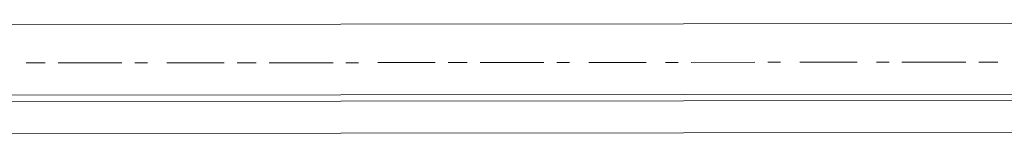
# Model space of a CAD drawing. Header units: inches. Extents: x -5850 to 5646, y 8947 to 13007.
# Tile 514 of 548: x 949 to 1014, y 11422 to 11429. Entities that reach past the tile are written whole.
import ezdxf

# ---------------------------------------------------------------- set-up
doc = ezdxf.new("R2010")
doc.units = ezdxf.units.IN
doc.header["$MEASUREMENT"] = 0
doc.layers.add('at_Entity', color=7, linetype='Continuous')

msp = doc.modelspace()

# ---------------------------------------------------------------- linework, layer by layer
at = {"layer": 'at_Entity', "color": 7, "lineweight": 20}
for p, q in [((917.109, 11428.948), (1300.65, 11429.29)), ((917.113, 11424.297), (1335.713, 11424.671)), ((886.706, 11423.851), (1300.654, 11424.221)), ((1335.715, 11422.139), (886.707, 11421.738))]:
    msp.add_line(p, q, dxfattribs=at)
at = {"layer": 'at_Entity', "color": 3, "lineweight": 20}
for p, q in [((950.905, 11426.441), (949.639, 11426.439)), ((955.974, 11426.445), (951.752, 11426.441)), ((957.663, 11426.447), (956.821, 11426.446)), ((962.732, 11426.451), (958.929, 11426.448)), ((964.846, 11426.453), (963.574, 11426.452)), ((969.915, 11426.457), (965.688, 11426.454)), ((971.604, 11426.459), (970.757, 11426.458)), ((976.673, 11426.464), (972.87, 11426.46)), ((978.781, 11426.465), (977.515, 11426.464)), ((983.85, 11426.47), (979.629, 11426.466)), ((985.545, 11426.471), (984.698, 11426.471)), ((990.614, 11426.476), (986.811, 11426.473)), ((992.722, 11426.478), (991.88, 11426.477)), ((997.791, 11426.482), (993.57, 11426.479)), ((999.481, 11426.484), (998.639, 11426.483)), ((1004.55, 11426.488), (1000.747, 11426.485)), ((1006.663, 11426.49), (1005.816, 11426.49)), ((1011.732, 11426.495), (1007.505, 11426.491)), ((1013.846, 11426.497), (1012.574, 11426.496))]:
    msp.add_line(p, q, dxfattribs=at)

doc.saveas('drawing.dxf')
